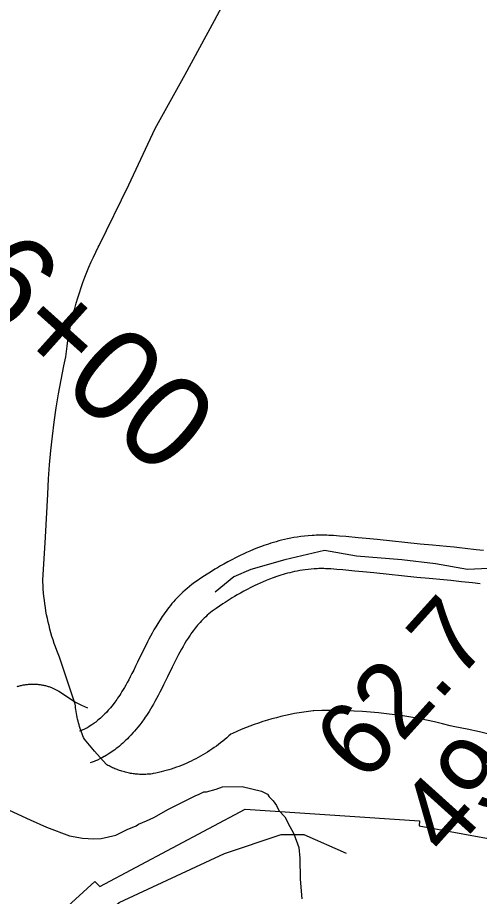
# Model space of a CAD drawing. Extents: x 3180038 to 3217926, y 922069 to 947485.
# Drawn here: x 3195944 to 3196358, y 936482 to 937270 of the extents above; entities that cross this region are included whole.
import ezdxf

# ---------------------------------------------------------------- set-up
doc = ezdxf.new("R2010")
doc.units = 0
for name, color, linetype in [('V-LEVE-TOET', 7, 'Continuous'), ('V-RIVR-RANG', 7, 'Continuous'), ('V-RIVR-RANG-IDEN', 7, 'Continuous'), ('V-ROAD-CNTR', 7, 'Continuous'), ('V-RRAP-RVMT', 7, 'Continuous'), ('V-SITE-VEGE', 7, 'Continuous'), ('V-TOPO-SHOR', 7, 'Continuous')]:
    doc.layers.add(name, color=color, linetype=linetype)

msp = doc.modelspace()

# ---------------------------------------------------------------- linework, layer by layer
at = {"layer": 'V-LEVE-TOET'}
for points in [[(3195995.81, 936654.22), (3195983.47, 936690.98), (3195981.76, 936696.23), (3195981.76, 936696.23), (3195980.49, 936699.3), (3195979.28, 936702.39), (3195978.12, 936705.5), (3195977.02, 936708.64), (3195975.97, 936711.79), (3195974.98, 936714.95), (3195974.04, 936718.14), (3195973.16, 936721.34), (3195972.34, 936724.55), (3195971.56, 936727.78), (3195970.85, 936731.03), (3195970.2, 936734.28), (3195969.6, 936737.55), (3195969.06, 936740.82), (3195968.57, 936744.11), (3195968.14, 936747.4), (3195967.77, 936750.7), (3195967.46, 936754), (3195967.21, 936757.32), (3195967.01, 936760.63), (3195966.87, 936763.95), (3195966.83, 936765.38), (3195966.83, 936765.38), (3195969.13, 936803.87), (3195971.15, 936842.36), (3195971.81, 936856.02), (3195971.81, 936856.02), (3195972.77, 936868.79), (3195973.96, 936881.54), (3195975.36, 936894.26), (3195976.97, 936906.97), (3195978.8, 936919.64), (3195980.85, 936932.28), (3195983.12, 936944.88), (3195985.59, 936957.45), (3195987.28, 936965.4), (3195987.28, 936965.4), (3195987.84, 936970.28), (3195988.48, 936975.15), (3195989.21, 936980.01), (3195990.02, 936984.85), (3195990.91, 936989.68), (3195991.9, 936994.5), (3195992.96, 936999.29), (3195994.11, 937004.07), (3195995.34, 937008.82), (3195996.65, 937013.56), (3195998.04, 937018.27), (3195999.52, 937022.95), (3196001.08, 937027.61), (3196002.72, 937032.24), (3196004.44, 937036.85), (3196006.23, 937041.42), (3196008.11, 937045.96), (3196010.07, 937050.47), (3196012.1, 937054.94), (3196014.22, 937059.37), (3196016.4, 937063.77), (3196017.21, 937065.34), (3196017.21, 937065.34), (3196043.74, 937119.56), (3196067.52, 937170.17), (3196067.52, 937170.17), (3196094.31, 937218.42), (3196120.54, 937266.94), (3196134.36, 937293.05)], [(3196140.64, 936629.71), (3196136.82, 936628.01), (3196135.22, 936627.27), (3196135.22, 936627.27), (3196133.46, 936625.65), (3196131.67, 936624.07), (3196129.85, 936622.51), (3196128.01, 936620.98), (3196126.14, 936619.49), (3196124.24, 936618.03), (3196122.32, 936616.6), (3196120.37, 936615.2), (3196118.41, 936613.83), (3196116.41, 936612.5), (3196114.4, 936611.2), (3196112.36, 936609.94), (3196110.31, 936608.71), (3196108.23, 936607.52), (3196106.13, 936606.36), (3196104.02, 936605.23), (3196101.88, 936604.14), (3196099.73, 936603.09), (3196097.56, 936602.08), (3196095.37, 936601.1), (3196093.16, 936600.16), (3196090.94, 936599.26), (3196088.71, 936598.39), (3196086.46, 936597.57), (3196084.2, 936596.78), (3196081.93, 936596.03), (3196079.65, 936595.32), (3196077.35, 936594.64), (3196075.04, 936594.01), (3196072.73, 936593.42), (3196070.4, 936592.86), (3196068.06, 936592.35), (3196065.72, 936591.87), (3196064.72, 936591.68), (3196064.72, 936591.68), (3196063.59, 936591.55), (3196062.46, 936591.44), (3196061.32, 936591.35), (3196060.19, 936591.28), (3196059.05, 936591.23), (3196057.92, 936591.19), (3196056.78, 936591.18), (3196055.64, 936591.19), (3196054.51, 936591.22), (3196053.37, 936591.26), (3196052.24, 936591.33), (3196051.1, 936591.42), (3196049.97, 936591.52), (3196048.84, 936591.65), (3196047.71, 936591.8), (3196046.59, 936591.96), (3196045.47, 936592.15), (3196044.35, 936592.35), (3196043.23, 936592.58), (3196042.12, 936592.82), (3196041.02, 936593.09), (3196039.92, 936593.37), (3196038.82, 936593.67), (3196037.73, 936593.99), (3196036.64, 936594.33), (3196035.56, 936594.69), (3196034.49, 936595.07), (3196033.42, 936595.46), (3196032.37, 936595.88), (3196031.31, 936596.31), (3196030.27, 936596.76), (3196029.23, 936597.23), (3196028.21, 936597.72), (3196027.19, 936598.23), (3196026.18, 936598.75), (3196025.18, 936599.29), (3196024.18, 936599.85), (3196023.51, 936600.24), (3196023.51, 936600.24), (3196013.12, 936612.17), (3196004.02, 936622.65), (3196004.02, 936622.65), (3196003.33, 936624.24), (3196002.67, 936625.85), (3196002.04, 936627.47), (3196001.43, 936629.09), (3196000.85, 936630.73), (3196000.3, 936632.38), (3195999.78, 936634.03), (3195999.29, 936635.7), (3195998.83, 936637.37), (3195998.39, 936639.05), (3195997.99, 936640.74), (3195997.61, 936642.43), (3195997.26, 936644.13), (3195996.94, 936645.84), (3195996.66, 936647.55), (3195996.39, 936649.27), (3195996.17, 936650.99), (3195995.96, 936652.71), (3195995.81, 936654.22), (3195995.81, 936654.22)], [(3196368.97, 936626.65), (3196358.1, 936629.28), (3196347.19, 936631.72), (3196336.24, 936633.97), (3196332.05, 936634.78), (3196332.05, 936634.78), (3196325, 936636.56), (3196317.93, 936638.22), (3196310.83, 936639.75), (3196303.7, 936641.17), (3196296.54, 936642.46), (3196289.37, 936643.62), (3196282.18, 936644.66), (3196274.97, 936645.58), (3196267.74, 936646.37), (3196260.5, 936647.04), (3196253.25, 936647.58), (3196245.99, 936647.99), (3196238.73, 936648.28), (3196231.46, 936648.45), (3196224.19, 936648.49), (3196216.92, 936648.4), (3196209.65, 936648.18), (3196208.98, 936648.16), (3196208.98, 936648.16), (3196204.83, 936647.64), (3196200.69, 936647.05), (3196196.56, 936646.39), (3196192.45, 936645.65), (3196188.35, 936644.85), (3196184.26, 936643.97), (3196180.19, 936643.02), (3196176.14, 936642), (3196172.11, 936640.91), (3196168.09, 936639.76), (3196164.1, 936638.52), (3196160.12, 936637.23), (3196156.18, 936635.86), (3196152.25, 936634.42), (3196148.35, 936632.92), (3196144.48, 936631.35), (3196140.64, 936629.71)]]:
    msp.add_lwpolyline(points, dxfattribs=at)
at = {"layer": 'V-ROAD-CNTR'}
for points in [[(3196361.7, 936791.94), (3196355.29, 936792.63), (3196345.46, 936793.74), (3196340.42, 936794.28), (3196335.4, 936794.76), (3196328.65, 936795.37), (3196316.08, 936796.56), (3196305.08, 936797.65), (3196266.37, 936801.63), (3196256.64, 936802.59), (3196249.33, 936803.29), (3196238.37, 936804.29), (3196232.86, 936804.76), (3196227.32, 936805.22), (3196225.28, 936805.36), (3196223.23, 936805.48), (3196221.23, 936805.56), (3196219.25, 936805.61), (3196217.31, 936805.64), (3196215.41, 936805.63), (3196213.53, 936805.6), (3196211.69, 936805.55), (3196209.89, 936805.47), (3196208.07, 936805.37), (3196204.63, 936805.11), (3196201.27, 936804.78), (3196198.02, 936804.39), (3196194.89, 936803.93), (3196191.88, 936803.44), (3196188.97, 936802.89), (3196186.16, 936802.32), (3196183.45, 936801.71), (3196180.84, 936801.08), (3196178.31, 936800.43), (3196175.88, 936799.76), (3196173.53, 936799.08), (3196171.27, 936798.38), (3196169.08, 936797.69), (3196166.96, 936796.98), (3196165, 936796.3)], [(3196164.86, 936796.25), (3196162.93, 936795.55), (3196159.17, 936794.14), (3196155.63, 936792.72), (3196152.34, 936791.34), (3196149.26, 936789.98), (3196146.4, 936788.67), (3196143.73, 936787.41), (3196141.23, 936786.19), (3196138.9, 936785.02), (3196136.69, 936783.88), (3196132.67, 936781.73), (3196129.15, 936779.78), (3196126.08, 936778.03), (3196123.41, 936776.46), (3196121.06, 936775.05), (3196117.04, 936772.58), (3196114.03, 936770.67), (3196111.75, 936769.2), (3196108.41, 936766.99), (3196105.02, 936764.69), (3196102.7, 936763.06), (3196100.43, 936761.37), (3196098.26, 936759.67), (3196096.2, 936757.97), (3196094.22, 936756.25), (3196092.32, 936754.52), (3196090.51, 936752.8), (3196088.78, 936751.08), (3196087.12, 936749.36), (3196085.54, 936747.65), (3196084.01, 936745.95), (3196082.56, 936744.25), (3196081.17, 936742.57), (3196079.83, 936740.9), (3196078.54, 936739.24), (3196077.31, 936737.6), (3196076.13, 936735.98), (3196074.99, 936734.37), (3196073.87, 936732.74), (3196071.81, 936729.63), (3196069.87, 936726.56), (3196068.07, 936723.57), (3196066.38, 936720.67), (3196064.8, 936717.85), (3196063.31, 936715.11), (3196061.9, 936712.47), (3196060.56, 936709.89), (3196058.08, 936704.97), (3196055.81, 936700.35), (3196051.67, 936691.84), (3196049.88, 936688.17), (3196048.21, 936684.77), (3196046.64, 936681.63), (3196045.15, 936678.73), (3196043.74, 936676.04), (3196042.4, 936673.57), (3196041.14, 936671.28), (3196039.93, 936669.16), (3196038.78, 936667.2), (3196037.69, 936665.4), (3196036.65, 936663.73), (3196035.66, 936662.18), (3196034.72, 936660.75), (3196033.82, 936659.43), (3196033, 936658.24), (3196031.34, 936655.94), (3196029.88, 936654), (3196028.57, 936652.35), (3196027.41, 936650.93), (3196026.36, 936649.7), (3196025.46, 936648.68), (3196023.76, 936646.82), (3196022.48, 936645.49), (3196021.53, 936644.54), (3196020.01, 936643.07), (3196018.45, 936641.64), (3196017.29, 936640.62), (3196016.18, 936639.68), (3196015.13, 936638.83), (3196014.15, 936638.05), (3196013.23, 936637.35), (3196012.41, 936636.75), (3196010.73, 936635.57), (3196009.32, 936634.64), (3196008.1, 936633.88), (3196006.88, 936633.17)], [(3196358.68, 936762.09), (3196352, 936762.81), (3196342.18, 936763.92), (3196337.41, 936764.43), (3196332.63, 936764.89), (3196325.89, 936765.49), (3196313.18, 936766.7), (3196302.06, 936767.81), (3196263.36, 936771.78), (3196253.73, 936772.74), (3196246.54, 936773.42), (3196235.73, 936774.41), (3196230.35, 936774.87), (3196225.02, 936775.31), (3196223.36, 936775.42), (3196221.78, 936775.51), (3196220.21, 936775.58), (3196218.68, 936775.62), (3196217.17, 936775.64), (3196215.68, 936775.63), (3196214.22, 936775.61), (3196212.78, 936775.57), (3196211.36, 936775.51), (3196210.01, 936775.43), (3196207.22, 936775.22), (3196204.56, 936774.96), (3196201.98, 936774.65), (3196199.49, 936774.29), (3196197.07, 936773.89), (3196194.72, 936773.45), (3196192.45, 936772.98), (3196190.25, 936772.49), (3196188.12, 936771.98), (3196186.05, 936771.44), (3196184.04, 936770.89), (3196182.1, 936770.33), (3196180.22, 936769.75), (3196178.39, 936769.17), (3196176.63, 936768.58), (3196174.84, 936767.96)], [(3196174.99, 936768.01), (3196173.29, 936767.4), (3196170.04, 936766.17), (3196167.02, 936764.97), (3196164.2, 936763.78), (3196161.55, 936762.61), (3196159.06, 936761.48), (3196156.73, 936760.37), (3196154.55, 936759.31), (3196152.51, 936758.28), (3196150.62, 936757.31), (3196147, 936755.37), (3196143.86, 936753.64), (3196141.11, 936752.07), (3196138.72, 936750.66), (3196136.64, 936749.42), (3196132.95, 936747.14), (3196130.21, 936745.4), (3196128.17, 936744.09), (3196125.08, 936742.04), (3196122.06, 936740), (3196120.29, 936738.76), (3196118.65, 936737.54), (3196117.08, 936736.3), (3196115.58, 936735.06), (3196114.14, 936733.81), (3196112.76, 936732.56), (3196111.43, 936731.29), (3196110.15, 936730.02), (3196108.92, 936728.75), (3196107.73, 936727.47), (3196106.59, 936726.19), (3196105.49, 936724.91), (3196104.42, 936723.62), (3196103.39, 936722.33), (3196102.4, 936721.05), (3196101.43, 936719.76), (3196100.49, 936718.48), (3196099.59, 936717.2), (3196098.73, 936715.95), (3196097.01, 936713.34), (3196095.4, 936710.8), (3196093.88, 936708.28), (3196092.43, 936705.79), (3196091.05, 936703.33), (3196089.73, 936700.91), (3196088.47, 936698.53), (3196087.27, 936696.21), (3196084.92, 936691.58), (3196082.76, 936687.18), (3196078.65, 936678.72), (3196076.82, 936674.96), (3196075.07, 936671.41), (3196073.4, 936668.07), (3196071.78, 936664.92), (3196070.23, 936661.96), (3196068.73, 936659.18), (3196067.29, 936656.58), (3196065.9, 936654.14), (3196064.56, 936651.85), (3196063.26, 936649.71), (3196062.02, 936647.72), (3196060.83, 936645.85), (3196059.68, 936644.1), (3196058.58, 936642.47), (3196057.5, 936640.92), (3196055.48, 936638.12), (3196053.62, 936635.66), (3196051.93, 936633.52), (3196050.41, 936631.67), (3196049.05, 936630.07), (3196047.79, 936628.64), (3196045.63, 936626.28), (3196043.91, 936624.49), (3196042.56, 936623.14), (3196040.56, 936621.21), (3196038.48, 936619.31), (3196036.88, 936617.9), (3196035.36, 936616.62), (3196033.92, 936615.44), (3196032.54, 936614.35), (3196031.22, 936613.35), (3196029.93, 936612.39), (3196027.61, 936610.76), (3196025.47, 936609.35), (3196023.56, 936608.17), (3196022.01, 936607.26)], [(3195943.64, 936669.97), (3195944.41, 936670.21), (3195945.19, 936670.43), (3195945.97, 936670.64), (3195946.75, 936670.84), (3195947.54, 936671.03), (3195948.33, 936671.2), (3195949.13, 936671.35), (3195949.92, 936671.5), (3195950.72, 936671.63), (3195951.52, 936671.74), (3195952.32, 936671.84), (3195953.12, 936671.93), (3195953.93, 936672), (3195954.73, 936672.06), (3195955.54, 936672.11), (3195956.35, 936672.14), (3195957.15, 936672.16), (3195957.96, 936672.17), (3195958.77, 936672.16), (3195959.57, 936672.13), (3195960.38, 936672.1), (3195961.19, 936672.04), (3195961.99, 936671.98), (3195962.79, 936671.9), (3195963.59, 936671.81), (3195964.39, 936671.7), (3195965.19, 936671.58), (3195965.98, 936671.44), (3195966.78, 936671.29), (3195967.57, 936671.13), (3195968.35, 936670.96), (3195969.13, 936670.77), (3195969.91, 936670.57), (3195970.69, 936670.35), (3195971.46, 936670.12), (3195972.23, 936669.88), (3195972.99, 936669.62), (3195973.75, 936669.35), (3195974.5, 936669.07), (3195975.25, 936668.77), (3195975.88, 936668.51)], [(3195975.88, 936668.51), (3195981.11, 936665.72), (3195986.1, 936662.49)], [(3195986.1, 936662.49), (3195991.01, 936659.14), (3195996.11, 936656.07), (3196001.37, 936653.28), (3196006.76, 936650.79)], [(3196007.17, 936633.34), (3196006.1, 936632.74), (3196005.3, 936632.32), (3196004.66, 936632), (3196003.38, 936631.4), (3196002.5, 936631.01), (3196001.89, 936630.77), (3196000.88, 936630.39), (3195999.7, 936629.98)], [(3196021.72, 936607.1), (3196020.36, 936606.34), (3196019.01, 936605.63), (3196017.77, 936605.01), (3196015.73, 936604.05), (3196014.12, 936603.35), (3196012.84, 936602.83), (3196011.01, 936602.14), (3196009.35, 936601.58)]]:
    msp.add_lwpolyline(points, dxfattribs=at)
at = {"layer": 'V-RRAP-RVMT'}
msp.add_lwpolyline([(3195908.84, 936399.84), (3196013.3, 936495.31), (3196017.73, 936490.75), (3196148.3, 936560.16), (3196304.32, 936549.69), (3196304.26, 936545.17), (3196442.92, 936519.66), (3196445.57, 936526.76), (3196593.88, 936477.55), (3196588.78, 936462.6), (3196653.71, 936455.83), (3196677.77, 936484.53)], dxfattribs=at)
at = {"layer": 'V-SITE-VEGE'}
msp.add_lwpolyline([(3195932.81, 936560.99), (3195955.54, 936550.34), (3195970.19, 936543.97), (3195990.69, 936536.21), (3196002.38, 936534.17), (3196012.59, 936533.56), (3196019.15, 936533.65), (3196032.22, 936536.72), (3196042.36, 936541.95), (3196050.34, 936544.96), (3196052.51, 936546.45), (3196059.76, 936549.45), (3196066.28, 936552.45), (3196079.31, 936559.9), (3196089.44, 936565.13), (3196103.21, 936571.86), (3196106.83, 936573.36), (3196111.18, 936575.6), (3196113.36, 936575.63), (3196122.08, 936577.92), (3196127.88, 936580.18), (3196145.37, 936580.4), (3196162.91, 936576.24), (3196168.05, 936573.4), (3196169.53, 936571.23), (3196173.22, 936567.63), (3196176.19, 936563.3), (3196178.43, 936558.95), (3196183.6, 936553.18), (3196188.08, 936544.49), (3196191.81, 936537.98), (3196196.34, 936525.65), (3196197.18, 936516.18), (3196197.42, 936497.24), (3196199.09, 936479.77)], dxfattribs=at)
at = {"layer": 'V-TOPO-SHOR'}
for points in [[(3196805.28, 937317.12), (3196752.93, 937244.49), (3196607.67, 937031.68), (3196514.78, 936898.25), (3196470.87, 936830.69), (3196437.09, 936798.6), (3196415.13, 936788.47), (3196384.73, 936776.65), (3196347.57, 936774.96), (3196318.86, 936780.02), (3196288.46, 936783.4), (3196247.92, 936786.78), (3196219.21, 936791.85), (3196183.74, 936783.4), (3196153.34, 936774.96), (3196138.14, 936768.2), (3196121.25, 936754.69)], [(3195839.19, 936273.75), (3195927.02, 936381.85), (3196035.11, 936476.43), (3196129.69, 936520.34), (3196180.36, 936537.23), (3196200.63, 936537.23), (3196238.71, 936520.49)]]:
    msp.add_lwpolyline(points, dxfattribs=at)

# ---------------------------------------------------------------- texts
at = {"layer": 'V-RIVR-RANG'}
for s, p in [('62.7', (3196254.92, 936581.66)), ('49.3', (3196329.35, 936514.88))]:
    msp.add_text(s, height=67, rotation=47.95833, dxfattribs=at).set_placement(p)
at = {"layer": 'V-RIVR-RANG-IDEN'}
msp.add_text('R-16+00', height=83, rotation=318.10059, dxfattribs=at).set_placement((3195754.3, 937142.37))

doc.saveas('drawing.dxf')
